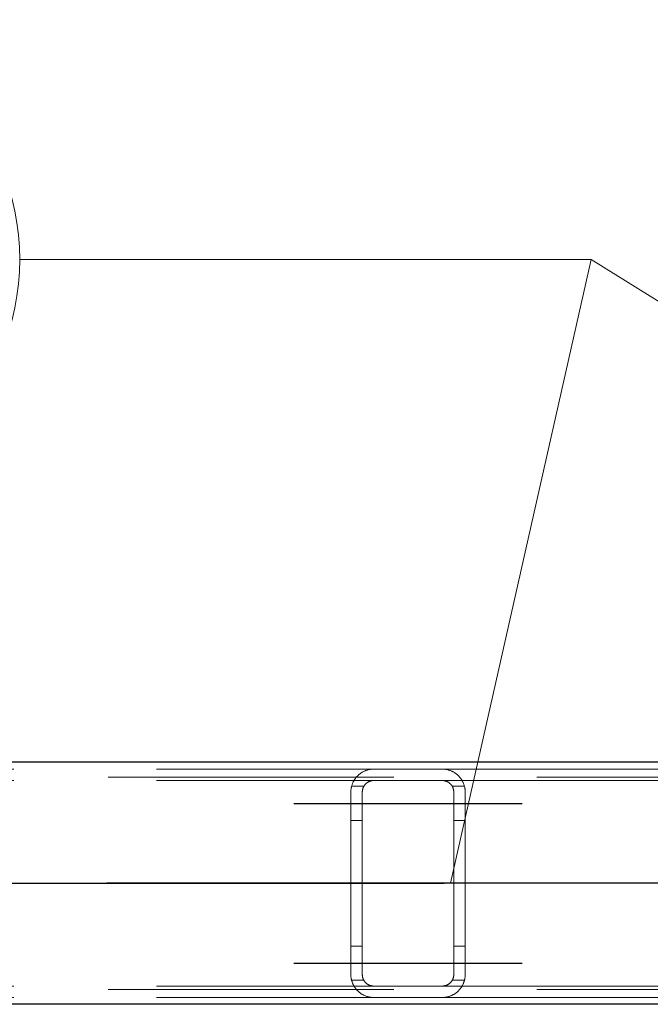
# Model space of a CAD drawing. Header units: millimetres. Extents: x -851 to 2, y 9346 to 10016.
# Tile 282 of 505: x -557.27 to -551.75, y 9760.51 to 9769.14. Entities that reach past the tile are written whole.
import ezdxf

# ---------------------------------------------------------------- set-up
doc = ezdxf.new("R2010")
doc.units = ezdxf.units.MM
doc.header["$LTSCALE"] = 10
doc.linetypes.add('HIDDEN', pattern=[0.375, 0.25, -0.125])
doc.linetypes.add('MITTE', pattern=[2, 1.25, -0.25, 0.25, -0.25])
for name, color, linetype, lineweight in [('PS_Hidden', 2, 'HIDDEN', 9), ('PS_Pos', 1, 'Continuous', 15), ('PS_Shape', 161, 'Continuous', 30), ('PS_SOLID', 7, 'Continuous', 30)]:
    doc.layers.add(name, color=color, linetype=linetype, lineweight=lineweight)
doc.layers.add('PS_Mid', color=5, linetype='MITTE')
doc.styles.add('simplex', font='simplex.shx', dxfattribs={"width": 0.75})

# ---------------------------------------------------------------- blocks, each defined once
blk = doc.blocks.new('*X547')
at = {"layer": 'PS_Hidden', "color": 2, "linetype": 'HIDDEN'}
for p, q in [((-563.5684, 9762.5749), (-554.1684, 9762.5749)), ((-554.3118, 9762.5143), (-554.3087, 9762.5174)), ((-554.3087, 9762.5174), (-554.3055, 9762.5205)), ((-554.3055, 9762.5205), (-554.3022, 9762.5235)), ((-554.3022, 9762.5235), (-554.2989, 9762.5264)), ((-554.2989, 9762.5264), (-554.2955, 9762.5293)), ((-554.2955, 9762.5293), (-554.2921, 9762.532)), ((-554.2921, 9762.532), (-554.2886, 9762.5347)), ((-554.2886, 9762.5347), (-554.2849, 9762.5374)), ((-554.2849, 9762.5374), (-554.281, 9762.5401)), ((-554.281, 9762.5401), (-554.277, 9762.5428)), ((-554.277, 9762.5428), (-554.2728, 9762.5454)), ((-554.2728, 9762.5454), (-554.2685, 9762.548)), ((-554.2685, 9762.548), (-554.264, 9762.5505)), ((-554.264, 9762.5505), (-554.2594, 9762.5529)), ((-554.2594, 9762.5529), (-554.2546, 9762.5553)), ((-554.2546, 9762.5553), (-554.2497, 9762.5575)), ((-554.2497, 9762.5575), (-554.2447, 9762.5597)), ((-554.2447, 9762.5597), (-554.2395, 9762.5618)), ((-554.2395, 9762.5618), (-554.2343, 9762.5637)), ((-554.2343, 9762.5637), (-554.2289, 9762.5655)), ((-554.2289, 9762.5655), (-554.2234, 9762.5672)), ((-554.2234, 9762.5672), (-554.2176, 9762.5687)), ((-554.2176, 9762.5687), (-554.2114, 9762.5702)), ((-554.2114, 9762.5702), (-554.2048, 9762.5715)), ((-554.2048, 9762.5715), (-554.1979, 9762.5727)), ((-554.1979, 9762.5727), (-554.1907, 9762.5736)), ((-554.1907, 9762.5736), (-554.1833, 9762.5743)), ((-554.1833, 9762.5743), (-554.1758, 9762.5748)), ((-554.1758, 9762.5748), (-554.1684, 9762.5749)), ((-554.1684, 9762.5749), (-553.5684, 9762.5749)), ((-553.5684, 9762.5749), (-553.5612, 9762.5748)), ((-553.5684, 9762.5749), (-544.1684, 9762.5749)), ((-553.5612, 9762.5748), (-553.554, 9762.5744)), ((-553.554, 9762.5744), (-553.5468, 9762.5737)), ((-553.5468, 9762.5737), (-553.5396, 9762.5728)), ((-553.5396, 9762.5728), (-553.5326, 9762.5717)), ((-553.5326, 9762.5717), (-553.5259, 9762.5703)), ((-553.5259, 9762.5703), (-553.5194, 9762.5688)), ((-553.5194, 9762.5688), (-553.5133, 9762.5671)), ((-553.5133, 9762.5671), (-553.5075, 9762.5654)), ((-553.5075, 9762.5654), (-553.502, 9762.5636)), ((-553.502, 9762.5636), (-553.4967, 9762.5616)), ((-553.4967, 9762.5616), (-553.4916, 9762.5595)), ((-553.4916, 9762.5595), (-553.4865, 9762.5574)), ((-553.4865, 9762.5574), (-553.4816, 9762.5551)), ((-553.4816, 9762.5551), (-553.4768, 9762.5527)), ((-553.4768, 9762.5527), (-553.4721, 9762.5502)), ((-553.4721, 9762.5502), (-553.4675, 9762.5476)), ((-553.4675, 9762.5476), (-553.4631, 9762.5449)), ((-553.4631, 9762.5449), (-553.4588, 9762.5422)), ((-553.4588, 9762.5422), (-553.4547, 9762.5394)), ((-553.4547, 9762.5394), (-553.4506, 9762.5365)), ((-553.4506, 9762.5365), (-553.4467, 9762.5336)), ((-553.4467, 9762.5336), (-553.4429, 9762.5306)), ((-553.4429, 9762.5306), (-553.4393, 9762.5276)), ((-553.4393, 9762.5276), (-553.4358, 9762.5246)), ((-553.4358, 9762.5246), (-553.4324, 9762.5216)), ((-553.4324, 9762.5216), (-553.4292, 9762.5185)), ((-553.4292, 9762.5185), (-553.4261, 9762.5155)), ((-486.4917, 9762.5049), (-781.6917, 9762.5049)), ((-563.5684, 9762.4749), (-554.1684, 9762.4749)), ((-554.3613, 9762.4274), (-554.36, 9762.4319)), ((-554.36, 9762.4319), (-554.3586, 9762.4365)), ((-554.3586, 9762.4365), (-554.3571, 9762.4409)), ((-554.3571, 9762.4409), (-554.3555, 9762.4454)), ((-554.3555, 9762.4454), (-554.3538, 9762.4498)), ((-554.3538, 9762.4498), (-554.352, 9762.4541)), ((-554.352, 9762.4541), (-554.3501, 9762.4583)), ((-554.3501, 9762.4583), (-554.3481, 9762.4625)), ((-554.3481, 9762.4625), (-554.3461, 9762.4667)), ((-554.3461, 9762.4667), (-554.3439, 9762.4708)), ((-554.3439, 9762.4708), (-554.3417, 9762.4748)), ((-554.3417, 9762.4748), (-554.3393, 9762.4787)), ((-554.3393, 9762.4787), (-554.3369, 9762.4826)), ((-554.3369, 9762.4826), (-554.3344, 9762.4864)), ((-554.3344, 9762.4864), (-554.3318, 9762.4901)), ((-554.3318, 9762.4901), (-554.3292, 9762.4938)), ((-554.3292, 9762.4938), (-554.3265, 9762.4974)), ((-554.3265, 9762.4974), (-554.3237, 9762.5009)), ((-554.3237, 9762.5009), (-554.3208, 9762.5044)), ((-554.3208, 9762.5044), (-554.3179, 9762.5078)), ((-554.3179, 9762.5078), (-554.3149, 9762.5111)), ((-554.3149, 9762.5111), (-554.3118, 9762.5143)), ((-554.25, 9762.4326), (-554.2514, 9762.4307)), ((-554.2487, 9762.4345), (-554.25, 9762.4326)), ((-554.2473, 9762.4363), (-554.2487, 9762.4345)), ((-554.2458, 9762.4381), (-554.2473, 9762.4363)), ((-554.2443, 9762.4399), (-554.2458, 9762.4381)), ((-554.2428, 9762.4417), (-554.2443, 9762.4399)), ((-554.2412, 9762.4434), (-554.2428, 9762.4417)), ((-554.2396, 9762.4451), (-554.2412, 9762.4434)), ((-554.2379, 9762.4468), (-554.2396, 9762.4451)), ((-554.2362, 9762.4484), (-554.2379, 9762.4468)), ((-554.2344, 9762.45), (-554.2362, 9762.4484)), ((-554.2326, 9762.4515), (-554.2344, 9762.45)), ((-554.2308, 9762.453), (-554.2326, 9762.4515)), ((-554.2289, 9762.4545), (-554.2308, 9762.453)), ((-554.2269, 9762.456), (-554.2289, 9762.4545)), ((-554.2248, 9762.4575), (-554.2269, 9762.456)), ((-554.2226, 9762.4589), (-554.2248, 9762.4575)), ((-554.2204, 9762.4603), (-554.2226, 9762.4589)), ((-554.218, 9762.4617), (-554.2204, 9762.4603)), ((-554.2156, 9762.463), (-554.218, 9762.4617)), ((-554.2132, 9762.4643), (-554.2156, 9762.463)), ((-554.2106, 9762.4655), (-554.2132, 9762.4643)), ((-554.208, 9762.4667), (-554.2106, 9762.4655)), ((-554.2053, 9762.4678), (-554.208, 9762.4667)), ((-554.2025, 9762.4689), (-554.2053, 9762.4678)), ((-554.1997, 9762.4699), (-554.2025, 9762.4689)), ((-554.1968, 9762.4708), (-554.1997, 9762.4699)), ((-554.1939, 9762.4716), (-554.1968, 9762.4708)), ((-554.1909, 9762.4723), (-554.1939, 9762.4716)), ((-554.1878, 9762.473), (-554.1909, 9762.4723)), ((-554.1847, 9762.4736), (-554.1878, 9762.473)), ((-554.1815, 9762.474), (-554.1847, 9762.4736)), ((-554.1783, 9762.4744), (-554.1815, 9762.474)), ((-554.175, 9762.4747), (-554.1783, 9762.4744)), ((-554.1717, 9762.4748), (-554.175, 9762.4747)), ((-554.1684, 9762.4749), (-554.1717, 9762.4748)), ((-553.5684, 9762.4749), (-554.1684, 9762.4749)), ((-553.5652, 9762.4748), (-553.5684, 9762.4749)), ((-553.5684, 9762.4749), (-553.5684, 9762.4749)), ((-553.5684, 9762.4749), (-544.1684, 9762.4749)), ((-553.5619, 9762.4747), (-553.5652, 9762.4748)), ((-553.5585, 9762.4744), (-553.5619, 9762.4747)), ((-553.5552, 9762.474), (-553.5585, 9762.4744)), ((-553.5518, 9762.4735), (-553.5552, 9762.474)), ((-553.5485, 9762.4729), (-553.5518, 9762.4735)), ((-553.5453, 9762.4722), (-553.5485, 9762.4729)), ((-553.5421, 9762.4714), (-553.5453, 9762.4722)), ((-553.5391, 9762.4705), (-553.5421, 9762.4714)), ((-553.5361, 9762.4696), (-553.5391, 9762.4705)), ((-553.5333, 9762.4686), (-553.5361, 9762.4696)), ((-553.5306, 9762.4675), (-553.5333, 9762.4686)), ((-553.528, 9762.4664), (-553.5306, 9762.4675)), ((-553.5254, 9762.4651), (-553.528, 9762.4664)), ((-553.5228, 9762.4639), (-553.5254, 9762.4651)), ((-553.5203, 9762.4625), (-553.5228, 9762.4639)), ((-553.5178, 9762.4611), (-553.5203, 9762.4625)), ((-553.5155, 9762.4596), (-553.5178, 9762.4611)), ((-553.5131, 9762.4581), (-553.5155, 9762.4596)), ((-553.5109, 9762.4566), (-553.5131, 9762.4581)), ((-553.5087, 9762.455), (-553.5109, 9762.4566)), ((-553.5066, 9762.4534), (-553.5087, 9762.455)), ((-553.5045, 9762.4518), (-553.5066, 9762.4534)), ((-553.5026, 9762.4502), (-553.5045, 9762.4518)), ((-553.5007, 9762.4485), (-553.5026, 9762.4502)), ((-553.499, 9762.4469), (-553.5007, 9762.4485)), ((-553.4973, 9762.4453), (-553.499, 9762.4469)), ((-553.4957, 9762.4436), (-553.4973, 9762.4453)), ((-553.4942, 9762.4419), (-553.4957, 9762.4436)), ((-553.4926, 9762.4402), (-553.4942, 9762.4419)), ((-553.4912, 9762.4384), (-553.4926, 9762.4402)), ((-553.4897, 9762.4367), (-553.4912, 9762.4384)), ((-553.4883, 9762.4348), (-553.4897, 9762.4367)), ((-553.487, 9762.433), (-553.4883, 9762.4348)), ((-553.4857, 9762.4311), (-553.487, 9762.433)), ((-553.4844, 9762.4292), (-553.4857, 9762.4311)), ((-553.4261, 9762.5155), (-553.4231, 9762.5124)), ((-553.4231, 9762.5124), (-553.4201, 9762.5092)), ((-553.4201, 9762.5092), (-553.4172, 9762.5059)), ((-553.4172, 9762.5059), (-553.4144, 9762.5025)), ((-553.4144, 9762.5025), (-553.4116, 9762.4991)), ((-553.4116, 9762.4991), (-553.4089, 9762.4955)), ((-553.4089, 9762.4955), (-553.4062, 9762.492)), ((-553.4062, 9762.492), (-553.4037, 9762.4883)), ((-553.4037, 9762.4883), (-553.4011, 9762.4846)), ((-553.4011, 9762.4846), (-553.3987, 9762.4807)), ((-553.3987, 9762.4807), (-553.3963, 9762.4769)), ((-553.3963, 9762.4769), (-553.3941, 9762.4729)), ((-553.3941, 9762.4729), (-553.3919, 9762.4689)), ((-553.3919, 9762.4689), (-553.3898, 9762.4649)), ((-553.3898, 9762.4649), (-553.3877, 9762.4607)), ((-553.3877, 9762.4607), (-553.3858, 9762.4566)), ((-553.3858, 9762.4566), (-553.384, 9762.4523)), ((-553.384, 9762.4523), (-553.3822, 9762.448)), ((-553.3822, 9762.448), (-553.3806, 9762.4437)), ((-553.3806, 9762.4437), (-553.379, 9762.4393)), ((-553.379, 9762.4393), (-553.3776, 9762.4348)), ((-553.3776, 9762.4348), (-553.3762, 9762.4303)), ((-554.3684, 9762.3749), (-554.3683, 9762.3798)), ((-554.3684, 9760.7749), (-554.3684, 9762.3749)), ((-554.3683, 9762.3798), (-554.3681, 9762.3846)), ((-554.3681, 9762.3846), (-554.3678, 9762.3895)), ((-554.3678, 9762.3895), (-554.3674, 9762.3943)), ((-554.3674, 9762.3943), (-554.3669, 9762.3991)), ((-554.3669, 9762.3991), (-554.3662, 9762.4039)), ((-554.3662, 9762.4039), (-554.3655, 9762.4087)), ((-554.3655, 9762.4087), (-554.3646, 9762.4134)), ((-554.3646, 9762.4134), (-554.3636, 9762.4181)), ((-554.3636, 9762.4181), (-554.3625, 9762.4227)), ((-554.3625, 9762.4227), (-554.3613, 9762.4274)), ((-554.255, 9762.4249), (-554.362, 9762.4249)), ((-554.2683, 9762.3771), (-554.2684, 9762.3749)), ((-554.2684, 9762.3749), (-554.2684, 9760.7749)), ((-554.2681, 9762.3816), (-554.2683, 9762.3793)), ((-554.2683, 9762.3793), (-554.2683, 9762.3771)), ((-554.268, 9762.3838), (-554.2681, 9762.3816)), ((-554.2677, 9762.386), (-554.268, 9762.3838)), ((-554.2675, 9762.3883), (-554.2677, 9762.386)), ((-554.2671, 9762.3905), (-554.2675, 9762.3883)), ((-554.2668, 9762.3927), (-554.2671, 9762.3905)), ((-554.2663, 9762.3949), (-554.2668, 9762.3927)), ((-554.2658, 9762.3972), (-554.2663, 9762.3949)), ((-554.2653, 9762.3994), (-554.2658, 9762.3972)), ((-554.2647, 9762.4016), (-554.2653, 9762.3994)), ((-554.2641, 9762.4038), (-554.2647, 9762.4016)), ((-554.2634, 9762.4059), (-554.2641, 9762.4038)), ((-554.2627, 9762.4081), (-554.2634, 9762.4059)), ((-554.2619, 9762.4103), (-554.2627, 9762.4081)), ((-554.2611, 9762.4124), (-554.2619, 9762.4103)), ((-554.2602, 9762.4145), (-554.2611, 9762.4124)), ((-554.2593, 9762.4166), (-554.2602, 9762.4145)), ((-554.2583, 9762.4187), (-554.2593, 9762.4166)), ((-554.2572, 9762.4207), (-554.2583, 9762.4187)), ((-554.2562, 9762.4228), (-554.2572, 9762.4207)), ((-554.255, 9762.4248), (-554.2562, 9762.4228)), ((-554.2539, 9762.4268), (-554.255, 9762.4248)), ((-554.2526, 9762.4287), (-554.2539, 9762.4268)), ((-554.2514, 9762.4307), (-554.2526, 9762.4287)), ((-553.4832, 9762.4273), (-553.4844, 9762.4292)), ((-553.482, 9762.4253), (-553.4832, 9762.4273)), ((-553.4809, 9762.4234), (-553.482, 9762.4253)), ((-553.3747, 9762.4249), (-553.4818, 9762.4249)), ((-553.4798, 9762.4214), (-553.4809, 9762.4234)), ((-553.4788, 9762.4194), (-553.4798, 9762.4214)), ((-553.4778, 9762.4173), (-553.4788, 9762.4194)), ((-553.4769, 9762.4153), (-553.4778, 9762.4173)), ((-553.476, 9762.4132), (-553.4769, 9762.4153)), ((-553.4752, 9762.4111), (-553.476, 9762.4132)), ((-553.4744, 9762.409), (-553.4752, 9762.4111)), ((-553.4736, 9762.4069), (-553.4744, 9762.409)), ((-553.473, 9762.4048), (-553.4736, 9762.4069)), ((-553.4723, 9762.4027), (-553.473, 9762.4048)), ((-553.4717, 9762.4005), (-553.4723, 9762.4027)), ((-553.4712, 9762.3984), (-553.4717, 9762.4005)), ((-553.4707, 9762.3962), (-553.4712, 9762.3984)), ((-553.4702, 9762.3941), (-553.4707, 9762.3962)), ((-553.4699, 9762.3919), (-553.4702, 9762.3941)), ((-553.4695, 9762.3898), (-553.4699, 9762.3919)), ((-553.4692, 9762.3876), (-553.4695, 9762.3898)), ((-553.4689, 9762.3855), (-553.4692, 9762.3876)), ((-553.4687, 9762.3833), (-553.4689, 9762.3855)), ((-553.4686, 9762.3812), (-553.4687, 9762.3833)), ((-553.4685, 9762.3791), (-553.4686, 9762.3812)), ((-553.4684, 9762.377), (-553.4685, 9762.3791)), ((-553.4684, 9762.3749), (-553.4684, 9762.377)), ((-553.4684, 9760.7749), (-553.4684, 9762.3749)), ((-553.3762, 9762.4303), (-553.375, 9762.4258)), ((-553.375, 9762.4258), (-553.3739, 9762.4213)), ((-553.3739, 9762.4213), (-553.3728, 9762.4167)), ((-553.3728, 9762.4167), (-553.3719, 9762.4121)), ((-553.3719, 9762.4121), (-553.3711, 9762.4075)), ((-553.3711, 9762.4075), (-553.3704, 9762.4028)), ((-553.3704, 9762.4028), (-553.3698, 9762.3982)), ((-553.3698, 9762.3982), (-553.3693, 9762.3935)), ((-553.3693, 9762.3935), (-553.3689, 9762.3889)), ((-553.3689, 9762.3889), (-553.3686, 9762.3842)), ((-553.3686, 9762.3842), (-553.3684, 9762.3795)), ((-553.3684, 9762.3795), (-553.3684, 9762.3749)), ((-553.3684, 9762.3749), (-553.3684, 9760.7749)), ((-554.2684, 9762.1249), (-554.3684, 9762.1249)), ((-553.3684, 9762.1249), (-553.4684, 9762.1249)), ((-554.2684, 9761.0249), (-554.3684, 9761.0249)), ((-553.3684, 9761.0249), (-553.4684, 9761.0249)), ((-554.3683, 9760.77), (-554.3684, 9760.7749)), ((-554.3684, 9760.7749), (-554.3684, 9760.7749)), ((-554.3681, 9760.7651), (-554.3683, 9760.77)), ((-554.3678, 9760.7603), (-554.3681, 9760.7651)), ((-554.3674, 9760.7555), (-554.3678, 9760.7603)), ((-554.3669, 9760.7506), (-554.3674, 9760.7555)), ((-554.3662, 9760.7459), (-554.3669, 9760.7506)), ((-554.3655, 9760.7411), (-554.3662, 9760.7459)), ((-554.3646, 9760.7364), (-554.3655, 9760.7411)), ((-554.3636, 9760.7317), (-554.3646, 9760.7364)), ((-554.3625, 9760.727), (-554.3636, 9760.7317)), ((-554.3613, 9760.7224), (-554.3625, 9760.727)), ((-554.255, 9760.7249), (-554.362, 9760.7249)), ((-554.36, 9760.7179), (-554.3613, 9760.7224)), ((-554.3586, 9760.7133), (-554.36, 9760.7179)), ((-554.3571, 9760.7088), (-554.3586, 9760.7133)), ((-554.3555, 9760.7044), (-554.3571, 9760.7088)), ((-554.2684, 9760.7749), (-554.2683, 9760.7727)), ((-554.2683, 9760.7727), (-554.2683, 9760.7705)), ((-554.2683, 9760.7705), (-554.2681, 9760.7682)), ((-554.2681, 9760.7682), (-554.268, 9760.766)), ((-554.268, 9760.766), (-554.2677, 9760.7638)), ((-554.2677, 9760.7638), (-554.2675, 9760.7615)), ((-554.2675, 9760.7615), (-554.2671, 9760.7593)), ((-554.2671, 9760.7593), (-554.2668, 9760.7571)), ((-554.2668, 9760.7571), (-554.2663, 9760.7549)), ((-554.2663, 9760.7549), (-554.2658, 9760.7526)), ((-554.2658, 9760.7526), (-554.2653, 9760.7504)), ((-554.2653, 9760.7504), (-554.2647, 9760.7482)), ((-554.2647, 9760.7482), (-554.2641, 9760.746)), ((-554.2641, 9760.746), (-554.2634, 9760.7439)), ((-554.2634, 9760.7439), (-554.2627, 9760.7417)), ((-554.2627, 9760.7417), (-554.2619, 9760.7395)), ((-554.2619, 9760.7395), (-554.2611, 9760.7374)), ((-554.2611, 9760.7374), (-554.2602, 9760.7353)), ((-554.2602, 9760.7353), (-554.2593, 9760.7332)), ((-554.2593, 9760.7332), (-554.2583, 9760.7311)), ((-554.2583, 9760.7311), (-554.2572, 9760.729)), ((-554.2572, 9760.729), (-554.2562, 9760.727)), ((-554.2562, 9760.727), (-554.255, 9760.725)), ((-554.255, 9760.725), (-554.2539, 9760.723)), ((-554.2539, 9760.723), (-554.2526, 9760.721)), ((-554.2526, 9760.721), (-554.2514, 9760.7191)), ((-554.2514, 9760.7191), (-554.25, 9760.7172)), ((-554.25, 9760.7172), (-554.2487, 9760.7153)), ((-554.2487, 9760.7153), (-554.2473, 9760.7135)), ((-554.2473, 9760.7135), (-554.2458, 9760.7116)), ((-554.2458, 9760.7116), (-554.2443, 9760.7099)), ((-554.2443, 9760.7099), (-554.2428, 9760.7081)), ((-554.2428, 9760.7081), (-554.2412, 9760.7064)), ((-554.2412, 9760.7064), (-554.2396, 9760.7047)), ((-553.4973, 9760.7045), (-553.4957, 9760.7062)), ((-553.4957, 9760.7062), (-553.4942, 9760.7079)), ((-553.4942, 9760.7079), (-553.4926, 9760.7096)), ((-553.4926, 9760.7096), (-553.4912, 9760.7114)), ((-553.4912, 9760.7114), (-553.4897, 9760.7131)), ((-553.4897, 9760.7131), (-553.4883, 9760.715)), ((-553.4883, 9760.715), (-553.487, 9760.7168)), ((-553.487, 9760.7168), (-553.4857, 9760.7187)), ((-553.4857, 9760.7187), (-553.4844, 9760.7206)), ((-553.4844, 9760.7206), (-553.4832, 9760.7225)), ((-553.4832, 9760.7225), (-553.482, 9760.7245)), ((-553.482, 9760.7245), (-553.4809, 9760.7264)), ((-553.3747, 9760.7249), (-553.4818, 9760.7249)), ((-553.4809, 9760.7264), (-553.4798, 9760.7284)), ((-553.4798, 9760.7284), (-553.4788, 9760.7304)), ((-553.4788, 9760.7304), (-553.4778, 9760.7325)), ((-553.4778, 9760.7325), (-553.4769, 9760.7345)), ((-553.4769, 9760.7345), (-553.476, 9760.7366)), ((-553.476, 9760.7366), (-553.4752, 9760.7387)), ((-553.4752, 9760.7387), (-553.4744, 9760.7408)), ((-553.4744, 9760.7408), (-553.4736, 9760.7429)), ((-553.4736, 9760.7429), (-553.473, 9760.745)), ((-553.473, 9760.745), (-553.4723, 9760.7471)), ((-553.4723, 9760.7471), (-553.4717, 9760.7493)), ((-553.4717, 9760.7493), (-553.4712, 9760.7514)), ((-553.4712, 9760.7514), (-553.4707, 9760.7536)), ((-553.4707, 9760.7536), (-553.4702, 9760.7557)), ((-553.4702, 9760.7557), (-553.4699, 9760.7579)), ((-553.4699, 9760.7579), (-553.4695, 9760.76)), ((-553.4695, 9760.76), (-553.4692, 9760.7622)), ((-553.4692, 9760.7622), (-553.4689, 9760.7643)), ((-553.4689, 9760.7643), (-553.4687, 9760.7664)), ((-553.4687, 9760.7664), (-553.4686, 9760.7686)), ((-553.4686, 9760.7686), (-553.4685, 9760.7707)), ((-553.4685, 9760.7707), (-553.4684, 9760.7728)), ((-553.4684, 9760.7728), (-553.4684, 9760.7749)), ((-553.3806, 9760.7061), (-553.3822, 9760.7018)), ((-553.379, 9760.7105), (-553.3806, 9760.7061)), ((-553.3776, 9760.715), (-553.379, 9760.7105)), ((-553.3762, 9760.7194), (-553.3776, 9760.715)), ((-553.375, 9760.724), (-553.3762, 9760.7194)), ((-553.3739, 9760.7285), (-553.375, 9760.724)), ((-553.3728, 9760.7331), (-553.3739, 9760.7285)), ((-553.3719, 9760.7377), (-553.3728, 9760.7331)), ((-553.3711, 9760.7423), (-553.3719, 9760.7377)), ((-553.3704, 9760.7469), (-553.3711, 9760.7423)), ((-553.3698, 9760.7516), (-553.3704, 9760.7469)), ((-553.3693, 9760.7563), (-553.3698, 9760.7516)), ((-553.3689, 9760.7609), (-553.3693, 9760.7563)), ((-553.3686, 9760.7656), (-553.3689, 9760.7609)), ((-553.3684, 9760.7702), (-553.3686, 9760.7656)), ((-553.3684, 9760.7749), (-553.3684, 9760.7702)), ((-486.4917, 9760.6449), (-781.6917, 9760.6449)), ((-563.5684, 9760.6749), (-554.1684, 9760.6749)), ((-554.3538, 9760.7), (-554.3555, 9760.7044)), ((-554.352, 9760.6957), (-554.3538, 9760.7)), ((-554.3501, 9760.6915), (-554.352, 9760.6957)), ((-554.3481, 9760.6872), (-554.3501, 9760.6915)), ((-554.3461, 9760.6831), (-554.3481, 9760.6872)), ((-554.3439, 9760.679), (-554.3461, 9760.6831)), ((-554.3417, 9760.675), (-554.3439, 9760.679)), ((-554.3393, 9760.6711), (-554.3417, 9760.675)), ((-554.3369, 9760.6672), (-554.3393, 9760.6711)), ((-554.3344, 9760.6634), (-554.3369, 9760.6672)), ((-554.3318, 9760.6597), (-554.3344, 9760.6634)), ((-554.3292, 9760.656), (-554.3318, 9760.6597)), ((-554.3265, 9760.6524), (-554.3292, 9760.656)), ((-554.3237, 9760.6489), (-554.3265, 9760.6524)), ((-554.3208, 9760.6454), (-554.3237, 9760.6489)), ((-554.3179, 9760.642), (-554.3208, 9760.6454)), ((-554.3149, 9760.6387), (-554.3179, 9760.642)), ((-554.3118, 9760.6355), (-554.3149, 9760.6387)), ((-554.3087, 9760.6323), (-554.3118, 9760.6355)), ((-554.3055, 9760.6293), (-554.3087, 9760.6323)), ((-554.3022, 9760.6263), (-554.3055, 9760.6293)), ((-554.2989, 9760.6234), (-554.3022, 9760.6263)), ((-554.2955, 9760.6205), (-554.2989, 9760.6234)), ((-554.2921, 9760.6178), (-554.2955, 9760.6205)), ((-554.2396, 9760.7047), (-554.2379, 9760.703)), ((-554.2379, 9760.703), (-554.2362, 9760.7014)), ((-554.2362, 9760.7014), (-554.2344, 9760.6998)), ((-554.2344, 9760.6998), (-554.2326, 9760.6983)), ((-554.2326, 9760.6983), (-554.2308, 9760.6968)), ((-554.2308, 9760.6968), (-554.2289, 9760.6953)), ((-554.2289, 9760.6953), (-554.2269, 9760.6938)), ((-554.2269, 9760.6938), (-554.2248, 9760.6923)), ((-554.2248, 9760.6923), (-554.2226, 9760.6909)), ((-554.2226, 9760.6909), (-554.2204, 9760.6895)), ((-554.2204, 9760.6895), (-554.218, 9760.6881)), ((-554.218, 9760.6881), (-554.2156, 9760.6868)), ((-554.2156, 9760.6868), (-554.2132, 9760.6855)), ((-554.2132, 9760.6855), (-554.2106, 9760.6843)), ((-554.2106, 9760.6843), (-554.208, 9760.6831)), ((-554.208, 9760.6831), (-554.2053, 9760.682)), ((-554.2053, 9760.682), (-554.2025, 9760.6809)), ((-554.2025, 9760.6809), (-554.1997, 9760.6799)), ((-554.1997, 9760.6799), (-554.1968, 9760.679)), ((-554.1968, 9760.679), (-554.1939, 9760.6782)), ((-554.1939, 9760.6782), (-554.1909, 9760.6775)), ((-554.1909, 9760.6775), (-554.1878, 9760.6768)), ((-554.1878, 9760.6768), (-554.1847, 9760.6762)), ((-554.1847, 9760.6762), (-554.1815, 9760.6758)), ((-554.1815, 9760.6758), (-554.1783, 9760.6754)), ((-554.1783, 9760.6754), (-554.175, 9760.6751)), ((-554.175, 9760.6751), (-554.1717, 9760.675)), ((-554.1717, 9760.675), (-554.1684, 9760.6749)), ((-554.1684, 9760.6749), (-553.5684, 9760.6749)), ((-554.1684, 9760.6749), (-554.1684, 9760.6749)), ((-553.5684, 9760.6749), (-553.5652, 9760.675)), ((-553.5684, 9760.6749), (-544.1684, 9760.6749)), ((-553.5652, 9760.675), (-553.5619, 9760.6751)), ((-553.5619, 9760.6751), (-553.5585, 9760.6754)), ((-553.5585, 9760.6754), (-553.5552, 9760.6758)), ((-553.5552, 9760.6758), (-553.5518, 9760.6763)), ((-553.5518, 9760.6763), (-553.5485, 9760.6769)), ((-553.5485, 9760.6769), (-553.5453, 9760.6776)), ((-553.5453, 9760.6776), (-553.5421, 9760.6784)), ((-553.5421, 9760.6784), (-553.5391, 9760.6793)), ((-553.5391, 9760.6793), (-553.5361, 9760.6802)), ((-553.5361, 9760.6802), (-553.5333, 9760.6812)), ((-553.5333, 9760.6812), (-553.5306, 9760.6823)), ((-553.5306, 9760.6823), (-553.528, 9760.6834)), ((-553.528, 9760.6834), (-553.5254, 9760.6846)), ((-553.5254, 9760.6846), (-553.5228, 9760.6859)), ((-553.5228, 9760.6859), (-553.5203, 9760.6873)), ((-553.5203, 9760.6873), (-553.5178, 9760.6887)), ((-553.5178, 9760.6887), (-553.5155, 9760.6902)), ((-553.5155, 9760.6902), (-553.5131, 9760.6917)), ((-553.5131, 9760.6917), (-553.5109, 9760.6932)), ((-553.5109, 9760.6932), (-553.5087, 9760.6948)), ((-553.5087, 9760.6948), (-553.5066, 9760.6964)), ((-553.5066, 9760.6964), (-553.5045, 9760.698)), ((-553.5045, 9760.698), (-553.5026, 9760.6996)), ((-553.5026, 9760.6996), (-553.5007, 9760.7013)), ((-553.5007, 9760.7013), (-553.499, 9760.7029)), ((-553.499, 9760.7029), (-553.4973, 9760.7045)), ((-553.4393, 9760.6222), (-553.4429, 9760.6192)), ((-553.4358, 9760.6252), (-553.4393, 9760.6222)), ((-553.4324, 9760.6282), (-553.4358, 9760.6252)), ((-553.4292, 9760.6313), (-553.4324, 9760.6282)), ((-553.4261, 9760.6343), (-553.4292, 9760.6313)), ((-553.4231, 9760.6374), (-553.4261, 9760.6343)), ((-553.4201, 9760.6406), (-553.4231, 9760.6374)), ((-553.4172, 9760.6439), (-553.4201, 9760.6406)), ((-553.4144, 9760.6473), (-553.4172, 9760.6439)), ((-553.4116, 9760.6507), (-553.4144, 9760.6473)), ((-553.4089, 9760.6542), (-553.4116, 9760.6507)), ((-553.4062, 9760.6578), (-553.4089, 9760.6542)), ((-553.4037, 9760.6615), (-553.4062, 9760.6578)), ((-553.4011, 9760.6652), (-553.4037, 9760.6615)), ((-553.3987, 9760.669), (-553.4011, 9760.6652)), ((-553.3963, 9760.6729), (-553.3987, 9760.669)), ((-553.3941, 9760.6769), (-553.3963, 9760.6729)), ((-553.3919, 9760.6809), (-553.3941, 9760.6769)), ((-553.3898, 9760.6849), (-553.3919, 9760.6809)), ((-553.3877, 9760.6891), (-553.3898, 9760.6849)), ((-553.3858, 9760.6932), (-553.3877, 9760.6891)), ((-553.384, 9760.6975), (-553.3858, 9760.6932)), ((-553.3822, 9760.7018), (-553.384, 9760.6975)), ((-563.5684, 9760.5749), (-554.1684, 9760.5749)), ((-554.2886, 9760.6151), (-554.2921, 9760.6178)), ((-554.2849, 9760.6124), (-554.2886, 9760.6151)), ((-554.281, 9760.6097), (-554.2849, 9760.6124)), ((-554.277, 9760.607), (-554.281, 9760.6097)), ((-554.2728, 9760.6044), (-554.277, 9760.607)), ((-554.2685, 9760.6018), (-554.2728, 9760.6044)), ((-554.264, 9760.5993), (-554.2685, 9760.6018)), ((-554.2594, 9760.5969), (-554.264, 9760.5993)), ((-554.2546, 9760.5945), (-554.2594, 9760.5969)), ((-554.2497, 9760.5922), (-554.2546, 9760.5945)), ((-554.2447, 9760.5901), (-554.2497, 9760.5922)), ((-554.2395, 9760.588), (-554.2447, 9760.5901)), ((-554.2343, 9760.5861), (-554.2395, 9760.588)), ((-554.2289, 9760.5843), (-554.2343, 9760.5861)), ((-554.2234, 9760.5826), (-554.2289, 9760.5843)), ((-554.2176, 9760.5811), (-554.2234, 9760.5826)), ((-554.2114, 9760.5796), (-554.2176, 9760.5811)), ((-554.2048, 9760.5783), (-554.2114, 9760.5796)), ((-554.1979, 9760.5771), (-554.2048, 9760.5783)), ((-554.1907, 9760.5762), (-554.1979, 9760.5771)), ((-554.1833, 9760.5755), (-554.1907, 9760.5762)), ((-554.1758, 9760.575), (-554.1833, 9760.5755)), ((-554.1684, 9760.5749), (-554.1758, 9760.575)), ((-553.5684, 9760.5749), (-554.1684, 9760.5749)), ((-553.5612, 9760.575), (-553.5684, 9760.5749)), ((-553.5684, 9760.5749), (-553.5684, 9760.5749)), ((-553.5684, 9760.5749), (-544.1684, 9760.5749)), ((-553.554, 9760.5754), (-553.5612, 9760.575)), ((-553.5468, 9760.5761), (-553.554, 9760.5754)), ((-553.5396, 9760.577), (-553.5468, 9760.5761)), ((-553.5326, 9760.5781), (-553.5396, 9760.577)), ((-553.5259, 9760.5795), (-553.5326, 9760.5781)), ((-553.5194, 9760.581), (-553.5259, 9760.5795)), ((-553.5133, 9760.5826), (-553.5194, 9760.581)), ((-553.5075, 9760.5844), (-553.5133, 9760.5826)), ((-553.502, 9760.5862), (-553.5075, 9760.5844)), ((-553.4967, 9760.5882), (-553.502, 9760.5862)), ((-553.4916, 9760.5902), (-553.4967, 9760.5882)), ((-553.4865, 9760.5924), (-553.4916, 9760.5902)), ((-553.4816, 9760.5947), (-553.4865, 9760.5924)), ((-553.4768, 9760.5971), (-553.4816, 9760.5947)), ((-553.4721, 9760.5996), (-553.4768, 9760.5971)), ((-553.4675, 9760.6022), (-553.4721, 9760.5996)), ((-553.4631, 9760.6049), (-553.4675, 9760.6022)), ((-553.4588, 9760.6076), (-553.4631, 9760.6049)), ((-553.4547, 9760.6104), (-553.4588, 9760.6076)), ((-553.4506, 9760.6133), (-553.4547, 9760.6104)), ((-553.4467, 9760.6162), (-553.4506, 9760.6133)), ((-553.4429, 9760.6192), (-553.4467, 9760.6162))]:
    blk.add_line(p, q, dxfattribs=at)
at = {"layer": 'PS_Mid', "color": 5, "linetype": 'MITTE'}
for p, q in [((-554.8684, 9762.2749), (-553.7684, 9762.2749)), ((-554.8684, 9762.2749), (-553.7684, 9762.2749)), ((-553.9684, 9762.2749), (-552.8684, 9762.2749)), ((-553.9684, 9762.2749), (-552.8684, 9762.2749)), ((-484.0025, 9761.5749), (-784.1809, 9761.5749)), ((-586.0525, 9761.5749), (-531.6843, 9761.5749)), ((-553.8684, 9761.5749), (-553.8684, 9761.5749)), ((-554.8684, 9760.8749), (-553.7684, 9760.8749)), ((-554.8684, 9760.8749), (-553.7684, 9760.8749)), ((-553.9684, 9760.8749), (-552.8684, 9760.8749)), ((-553.9684, 9760.8749), (-552.8684, 9760.8749))]:
    blk.add_line(p, q, dxfattribs=at)
at = {"layer": 'PS_SOLID', "color": 7, "linetype": 'Continuous'}
for p, q in [((-486.4917, 9762.6349), (-781.6917, 9762.6349)), ((-486.4917, 9760.5149), (-781.6917, 9760.5149))]:
    blk.add_line(p, q, dxfattribs=at)
blk = doc.blocks.new('*X1312')
at = {"color": 1}
for p in [(-557.266, 9767.0394), (-543.4969, 9761.5749)]:
    blk.add_line(p, (-552.266, 9767.0394), dxfattribs=at)
blk = doc.blocks.new('*X1313')
at = {"color": 1}
for p, q in [((-565.1517, 9769.1394), (-559.366, 9769.1394)), ((-557.266, 9767.0394), (-552.266, 9767.0394)), ((-553.4969, 9761.5749), (-552.266, 9767.0394)), ((-565.1517, 9764.9394), (-559.366, 9764.9394))]:
    blk.add_line(p, q, dxfattribs=at)
for centre, start, end in [((-565.1517, 9767.0394), 90, 270), ((-559.366, 9767.0394), 270, 90)]:
    blk.add_arc(centre, 2.1, start, end, dxfattribs=at)
at = {"color": 30, "style": 'simplex', "width": 0.75}
blk.add_text('590', height=3, dxfattribs=at).set_placement((-565.1517, 9765.5394))

msp = doc.modelspace()

# ---------------------------------------------------------------- block references
at = {"layer": 'PS_Pos'}
for name in ['*X1312', '*X1313']:
    msp.add_blockref(name, (0, 0), dxfattribs=at)
at = {"layer": 'PS_Shape', "color": 31}
msp.add_blockref('*X547', (0, 0), dxfattribs=at)

doc.saveas('drawing.dxf')
